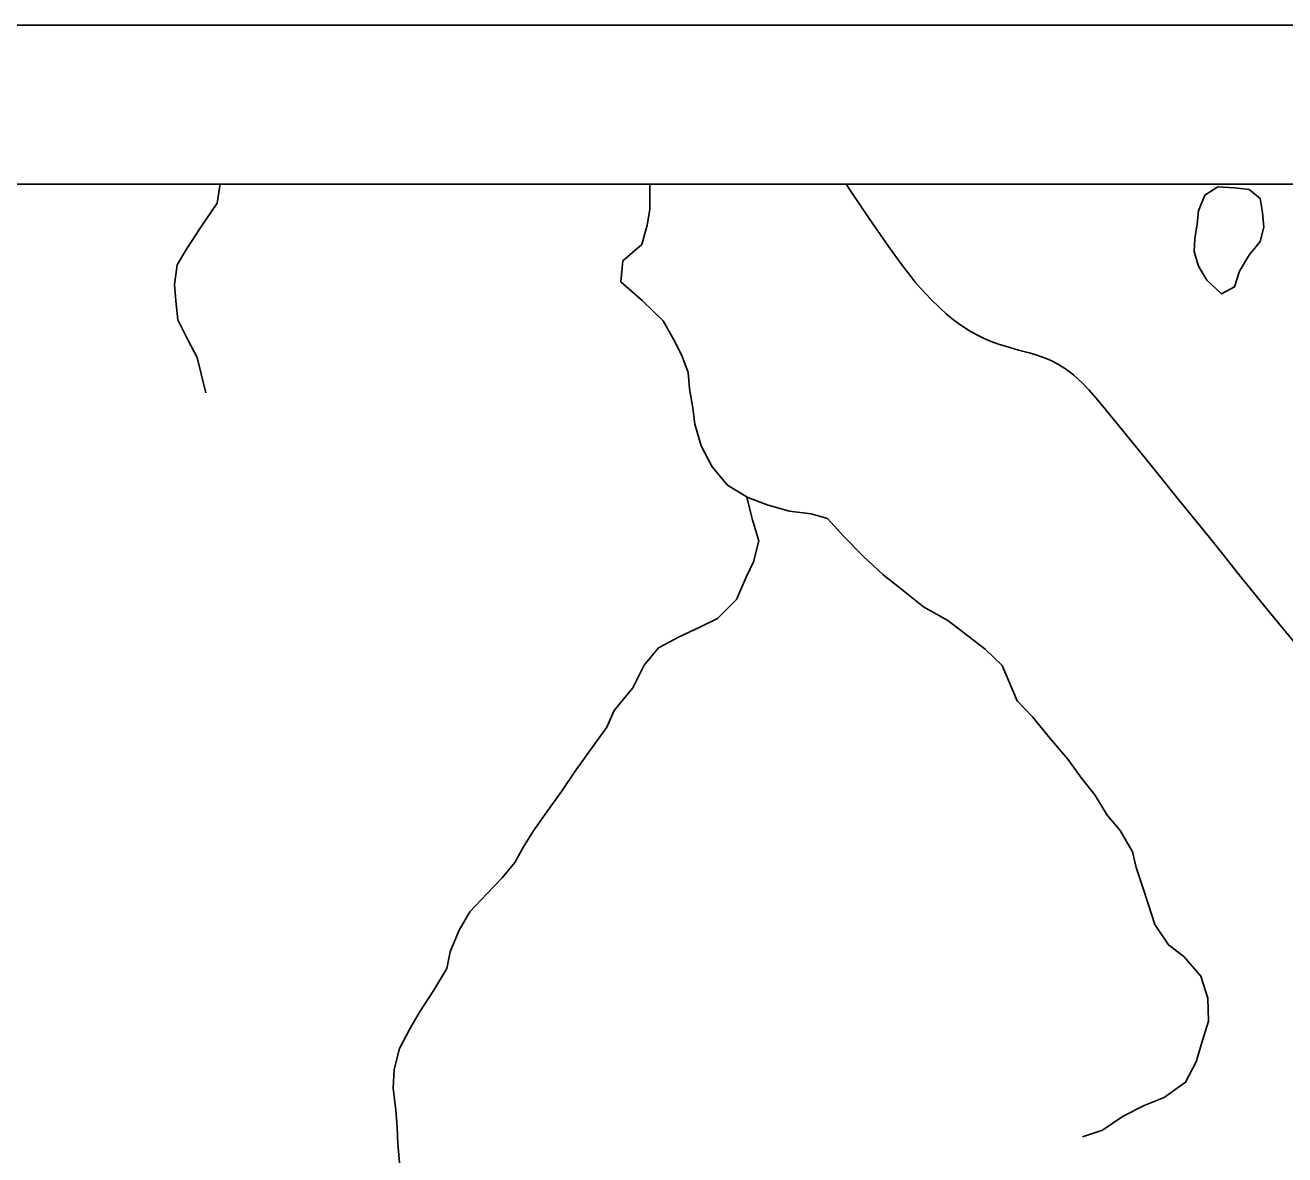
# Model space of a CAD drawing. Extents: x 0 to 34, y 0 to 22.
# Drawn here: x 2.791 to 3.583, y 20.29 to 21 of the extents above; entities that cross this region are included whole.
import ezdxf

# ---------------------------------------------------------------- set-up
doc = ezdxf.new("R2010")
doc.units = 0
for name, color, linetype in [('GM_X_County_Road', 7, 'Continuous'), ('GM_X_Minor_Lake', 7, 'Continuous'), ('GM_X_Minor_River', 7, 'Continuous'), ('GM_X_Township_Road', 7, 'Continuous'), ('SH_Data', 7, 'Continuous')]:
    doc.layers.add(name, color=color, linetype=linetype)

msp = doc.modelspace()

# ---------------------------------------------------------------- linework, layer by layer
at = {"layer": 'GM_X_County_Road'}
msp.add_lwpolyline([(3.59411, 20.60606), (3.57229, 20.63231), (3.5541, 20.65489), (3.54405, 20.66753), (3.53473, 20.67918), (3.5151, 20.7032), (3.50576, 20.71481), (3.49445, 20.72873), (3.48149, 20.74471), (3.47049, 20.75835), (3.46541, 20.76436), (3.45986, 20.77063), (3.45572, 20.77511), (3.45015, 20.7802), (3.44513, 20.78399), (3.44028, 20.78694), (3.43687, 20.78876), (3.43359, 20.79027), (3.43004, 20.79165), (3.42641, 20.79283), (3.42314, 20.79382), (3.41565, 20.79585), (3.40738, 20.79822), (3.40357, 20.7994), (3.39779, 20.8015), (3.39352, 20.80334), (3.3903, 20.80491), (3.38616, 20.80714), (3.38301, 20.80892), (3.37782, 20.81247), (3.37382, 20.81549), (3.37021, 20.81858), (3.36613, 20.82232), (3.36068, 20.82757), (3.35405, 20.83466), (3.35057, 20.83852), (3.34741, 20.84261), (3.34223, 20.84943), (3.33402, 20.86068), (3.32173, 20.87854), (3.31006, 20.89587), (3.30727, 20.9)], dxfattribs=at)
at = {"layer": 'GM_X_Minor_Lake'}
for points in [[(3.5648, 20.86094), (3.56732, 20.86407), (3.56978, 20.87313), (3.56883, 20.88225), (3.56749, 20.89101), (3.56041, 20.89684), (3.55134, 20.89778), (3.54075, 20.89837), (3.53268, 20.89321), (3.5287, 20.88343), (3.52777, 20.8751)], [(3.52777, 20.8751), (3.52644, 20.86564), (3.52589, 20.85768), (3.52874, 20.84852), (3.53386, 20.83969), (3.54316, 20.83116), (3.5512, 20.83556), (3.55443, 20.84536), (3.56071, 20.85586), (3.5648, 20.86094)]]:
    msp.add_lwpolyline(points, dxfattribs=at)
at = {"layer": 'GM_X_Minor_River'}
msp.add_line((3.18381, 20.9), (3.18389, 20.89936), dxfattribs=at)
for points in [[(2.91384, 20.9), (2.91376, 20.89902), (2.91202, 20.88806), (2.90186, 20.87308), (2.89287, 20.85922), (2.88698, 20.84947), (2.88521, 20.83699), (2.88614, 20.82672), (2.88741, 20.81494), (2.89359, 20.80229), (2.89943, 20.79117), (2.90189, 20.78164), (2.90504, 20.76906)], [(3.18389, 20.89936), (3.18396, 20.88419), (3.18224, 20.87436), (3.17896, 20.86228), (3.16701, 20.85189), (3.1656, 20.83864), (3.179, 20.82699), (3.19237, 20.81421), (3.19895, 20.80232), (3.20405, 20.79235), (3.208, 20.78165), (3.20892, 20.77139), (3.21095, 20.75958), (3.21226, 20.74931), (3.21614, 20.73558), (3.22308, 20.72254), (3.23269, 20.71097), (3.24541, 20.70313), (3.25819, 20.69832), (3.27175, 20.69464), (3.28536, 20.69285), (3.29553, 20.68999), (3.30591, 20.67878), (3.31815, 20.66602), (3.33042, 20.65478), (3.34235, 20.64543), (3.35577, 20.63454), (3.37112, 20.62589), (3.38194, 20.61771), (3.39462, 20.60798), (3.40539, 20.59752), (3.41479, 20.57533), (3.42443, 20.56527), (3.43552, 20.55177), (3.44662, 20.53865), (3.45509, 20.52672), (3.46359, 20.51631), (3.47128, 20.50364), (3.47942, 20.49399), (3.4871, 20.48056), (3.48955, 20.47065), (3.49347, 20.45881), (3.49703, 20.44774), (3.50131, 20.43475), (3.50977, 20.42206), (3.51946, 20.41466), (3.5302, 20.40231), (3.53446, 20.38857), (3.53492, 20.37414), (3.53087, 20.36132), (3.5272, 20.34849), (3.5205, 20.33573), (3.50704, 20.32613), (3.49443, 20.32107), (3.48142, 20.31449), (3.46836, 20.30565), (3.45577, 20.30135)], [(3.24484, 20.70348), (3.24817, 20.68979), (3.25243, 20.67605), (3.24913, 20.66284), (3.24438, 20.65307), (3.23841, 20.63914), (3.22643, 20.62724), (3.21533, 20.62177), (3.20232, 20.61558), (3.1893, 20.60863), (3.18036, 20.5978), (3.17325, 20.58353), (3.16159, 20.56934), (3.15683, 20.55881), (3.14669, 20.54459), (3.13694, 20.53113), (3.12835, 20.5184), (3.11821, 20.50418), (3.11079, 20.4937), (3.10452, 20.48358), (3.09902, 20.47383), (3.09124, 20.46412), (3.08157, 20.45407), (3.07073, 20.4429), (3.06405, 20.43127), (3.05847, 20.41772), (3.05636, 20.40714), (3.04813, 20.39364), (3.03913, 20.37978), (3.03284, 20.36891), (3.02653, 20.35689), (3.02323, 20.34367), (3.02261, 20.33193), (3.02423, 20.31824), (3.02515, 20.30759), (3.02568, 20.29696), (3.02691, 20.2829)]]:
    msp.add_lwpolyline(points, dxfattribs=at)
at = {"layer": 'GM_X_Township_Road'}
msp.add_lwpolyline([(4.46637, 20.9), (2.1, 20.9), (2.1, 20.74313), (2.31439, 20.56647), (3.10187, 19.91199), (3.17352, 19.83935), (3.48053, 19.83656), (3.50099, 19.6889), (4.46538, 19.60414), (4.48494, 19.6021), (4.46837, 20.74476)], close=True, dxfattribs=at)
at = {"layer": 'SH_Data'}
for p, q in [((2, 21), (9, 21)), ((2.1, 20.9), (8.9, 20.9))]:
    msp.add_line(p, q, dxfattribs=at)

doc.saveas('drawing.dxf')
